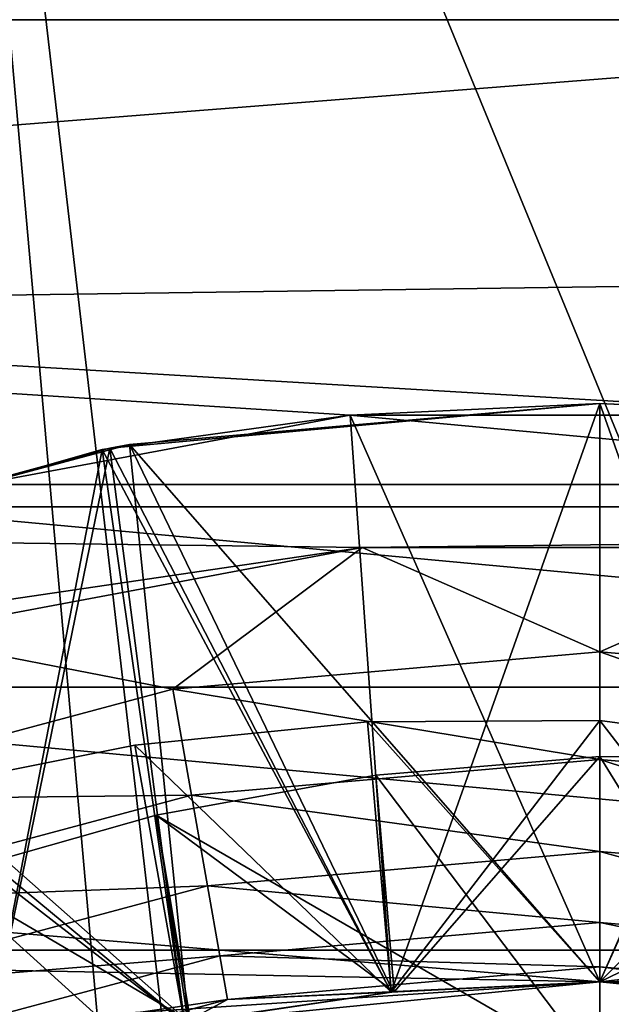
# Model space of a CAD drawing. Header units: inches. Extents: x -9.1 to 9.1, y 0 to 18.8.
# Tile 536 of 565: x 8.6046 to 8.6254, y 18.2999 to 18.3345. Entities that reach past the tile are written whole.
import ezdxf

# ---------------------------------------------------------------- set-up
doc = ezdxf.new("R2010")
doc.units = ezdxf.units.IN
doc.header["$LTSCALE"] = 65.185185
doc.header["$MEASUREMENT"] = 0
for name, color, linetype in [('212', 7, 'CONTINUOUS'), ('213', 7, 'CONTINUOUS'), ('22', 7, 'CONTINUOUS'), ('439', 7, 'CONTINUOUS'), ('440', 7, 'CONTINUOUS'), ('441', 7, 'CONTINUOUS'), ('442', 7, 'CONTINUOUS'), ('444', 7, 'CONTINUOUS'), ('445', 7, 'CONTINUOUS'), ('446', 7, 'CONTINUOUS'), ('447', 7, 'CONTINUOUS'), ('448', 7, 'CONTINUOUS'), ('449', 7, 'CONTINUOUS'), ('450', 7, 'CONTINUOUS'), ('451', 7, 'CONTINUOUS'), ('452', 7, 'CONTINUOUS'), ('454', 7, 'CONTINUOUS'), ('456', 7, 'CONTINUOUS'), ('457', 7, 'CONTINUOUS'), ('458', 7, 'CONTINUOUS'), ('459', 7, 'CONTINUOUS'), ('460', 7, 'CONTINUOUS'), ('461', 7, 'CONTINUOUS'), ('462', 7, 'CONTINUOUS'), ('463', 7, 'CONTINUOUS'), ('466', 7, 'CONTINUOUS'), ('467', 7, 'CONTINUOUS'), ('478', 7, 'CONTINUOUS'), ('780', 7, 'CONTINUOUS'), ('925', 7, 'CONTINUOUS'), ('926', 7, 'CONTINUOUS'), ('927', 7, 'CONTINUOUS'), ('928', 7, 'CONTINUOUS'), ('929', 7, 'CONTINUOUS'), ('930', 7, 'CONTINUOUS'), ('931', 7, 'CONTINUOUS'), ('932', 7, 'CONTINUOUS'), ('933', 7, 'CONTINUOUS'), ('934', 7, 'CONTINUOUS'), ('935', 7, 'CONTINUOUS'), ('936', 7, 'CONTINUOUS'), ('937', 7, 'CONTINUOUS'), ('938', 7, 'CONTINUOUS'), ('939', 7, 'CONTINUOUS'), ('940', 7, 'CONTINUOUS'), ('941', 7, 'CONTINUOUS')]:
    doc.layers.add(name, color=color, linetype=linetype)

msp = doc.modelspace()

# ---------------------------------------------------------------- linework, layer by layer
at = {"layer": '212', "color": 252, "linetype": 'Continuous', "true_color": 0x969696}
for points in [[(8.418439, 18.366828, 6.407), (8.850243, 18.334468, 6.407), (8.399757, 18.334468, 6.407), (8.418439, 18.366828, 6.407)], [(8.831561, 18.366828, 6.407), (8.850243, 18.334468, 6.407), (8.418439, 18.366828, 6.407), (8.831561, 18.366828, 6.407)], [(8.399757, 18.334468, 6.407), (8.850243, 18.334468, 6.407), (8.633765, 18.320595, 6.407), (8.399757, 18.334468, 6.407)], [(8.599002, 18.317373, 6.407), (8.399757, 18.334468, 6.407), (8.616235, 18.320595, 6.407), (8.599002, 18.317373, 6.407)], [(8.616235, 18.320595, 6.407), (8.399757, 18.334468, 6.407), (8.633765, 18.320595, 6.407), (8.616235, 18.320595, 6.407)]]:
    msp.add_3dface(points, dxfattribs=at)
at = {"layer": '213', "color": 252, "linetype": 'Continuous', "true_color": 0x969696}
for points in [[(8.599002, 18.317373, 6.407), (8.616235, 18.320595, 6.407), (8.599002, 18.317373, 6.532), (8.599002, 18.317373, 6.407)], [(8.599002, 18.317373, 6.532), (8.616235, 18.320595, 6.407), (8.616234, 18.320595, 6.532), (8.599002, 18.317373, 6.532)], [(8.616235, 18.320595, 6.407), (8.633765, 18.320595, 6.407), (8.616234, 18.320595, 6.532), (8.616235, 18.320595, 6.407)], [(8.616234, 18.320595, 6.532), (8.633765, 18.320595, 6.407), (8.633766, 18.320595, 6.532), (8.616234, 18.320595, 6.532)]]:
    msp.add_3dface(points, dxfattribs=at)
at = {"layer": '22', "color": 253, "linetype": 'Continuous', "true_color": 0xaab4c3}
for points in [[(8.854101, 18.36409, 6.625), (8.392105, 18.35759, 6.625), (8.872053, 18.328572, 6.625), (8.854101, 18.36409, 6.625)], [(8.392105, 18.35759, 6.625), (8.375159, 18.321582, 6.625), (8.872053, 18.328572, 6.625), (8.392105, 18.35759, 6.625)], [(8.872053, 18.328572, 6.625), (8.375159, 18.321582, 6.625), (8.625, 18.300703, 6.625), (8.872053, 18.328572, 6.625)], [(8.639574, 18.299267, 6.625), (8.872053, 18.328572, 6.625), (8.625, 18.300703, 6.625), (8.639574, 18.299267, 6.625)], [(8.375159, 18.321582, 6.625), (8.363743, 18.283456, 6.625), (8.625, 18.300703, 6.625), (8.375159, 18.321582, 6.625)], [(8.625, 18.300703, 6.625), (8.363743, 18.283456, 6.625), (8.610426, 18.299267, 6.625), (8.625, 18.300703, 6.625)]]:
    msp.add_3dface(points, dxfattribs=at)
at = {"layer": '439', "color": 252, "linetype": 'Continuous', "true_color": 0x969696}
for points in [[(8.625, 18.300703, 7.049469), (8.617752, 18.30035, 7.04992), (8.625, 18.300703, 7.053375), (8.625, 18.300703, 7.049469)], [(8.625, 18.300703, 7.053375), (8.617752, 18.30035, 7.04992), (8.617789, 18.300354, 7.053823), (8.625, 18.300703, 7.053375)], [(8.617752, 18.30035, 7.04992), (8.610573, 18.299296, 7.050388), (8.610641, 18.299309, 7.05429), (8.617752, 18.30035, 7.04992)], [(8.617789, 18.300354, 7.053823), (8.617752, 18.30035, 7.04992), (8.610641, 18.299309, 7.05429), (8.617789, 18.300354, 7.053823)]]:
    msp.add_3dface(points, dxfattribs=at)
at = {"layer": '440', "color": 252, "linetype": 'Continuous', "true_color": 0x969696}
for points in [[(8.625, 18.321, 6.971344), (8.616238, 18.320595, 6.971772), (8.625, 18.321, 6.97525), (8.625, 18.321, 6.971344)], [(8.625, 18.321, 6.97525), (8.616238, 18.320595, 6.971772), (8.616239, 18.320595, 6.975679), (8.625, 18.321, 6.97525)], [(8.616239, 18.320595, 6.975679), (8.607546, 18.319383, 6.972216), (8.607545, 18.319383, 6.976122), (8.616239, 18.320595, 6.975679)], [(8.616238, 18.320595, 6.971772), (8.607546, 18.319383, 6.972216), (8.616239, 18.320595, 6.975679), (8.616238, 18.320595, 6.971772)], [(8.607545, 18.319383, 6.976122), (8.590681, 18.314584, 6.973152), (8.59068, 18.314584, 6.977054), (8.607545, 18.319383, 6.976122)], [(8.607546, 18.319383, 6.972216), (8.590681, 18.314584, 6.973152), (8.607545, 18.319383, 6.976122), (8.607546, 18.319383, 6.972216)]]:
    msp.add_3dface(points, dxfattribs=at)
at = {"layer": '441', "color": 252, "linetype": 'Continuous', "true_color": 0x969696}
for points in [[(8.625, 18.300703, 7.049469), (8.625, 18.300703, 7.053375), (8.632318, 18.300343, 7.052919), (8.625, 18.300703, 7.049469)], [(8.632318, 18.300343, 7.049013), (8.625, 18.300703, 7.049469), (8.632318, 18.300343, 7.052919), (8.632318, 18.300343, 7.049013)]]:
    msp.add_3dface(points, dxfattribs=at)
at = {"layer": '442', "color": 252, "linetype": 'Continuous', "true_color": 0x969696}
for points in [[(8.633761, 18.320595, 7.033415), (8.625, 18.321, 7.033844), (8.633762, 18.320595, 7.037322), (8.633761, 18.320595, 7.033415)], [(8.633762, 18.320595, 7.037322), (8.625, 18.321, 7.033844), (8.625, 18.321, 7.03775), (8.633762, 18.320595, 7.037322)]]:
    msp.add_3dface(points, dxfattribs=at)
at = {"layer": '444', "color": 252, "linetype": 'Continuous', "true_color": 0x969696}
for points in [[(8.633761, 18.320595, 6.939665), (8.625, 18.321, 6.940094), (8.633762, 18.320595, 6.943572), (8.633761, 18.320595, 6.939665)], [(8.633762, 18.320595, 6.943572), (8.625, 18.321, 6.940094), (8.625, 18.321, 6.944), (8.633762, 18.320595, 6.943572)]]:
    msp.add_3dface(points, dxfattribs=at)
at = {"layer": '445', "color": 252, "linetype": 'Continuous', "true_color": 0x969696}
for points in [[(8.633761, 18.320595, 7.002165), (8.625, 18.321, 7.002594), (8.633762, 18.320595, 7.006072), (8.633761, 18.320595, 7.002165)], [(8.633762, 18.320595, 7.006072), (8.625, 18.321, 7.002594), (8.625, 18.321, 7.0065), (8.633762, 18.320595, 7.006072)]]:
    msp.add_3dface(points, dxfattribs=at)
at = {"layer": '446', "color": 252, "linetype": 'Continuous', "true_color": 0x969696}
for points in [[(8.625, 18.321, 6.908844), (8.616238, 18.320595, 6.909272), (8.625, 18.321, 6.91275), (8.625, 18.321, 6.908844)], [(8.625, 18.321, 6.91275), (8.616238, 18.320595, 6.909272), (8.616239, 18.320595, 6.913179), (8.625, 18.321, 6.91275)], [(8.616239, 18.320595, 6.913179), (8.607546, 18.319383, 6.909716), (8.607545, 18.319383, 6.913622), (8.616239, 18.320595, 6.913179)], [(8.616238, 18.320595, 6.909272), (8.607546, 18.319383, 6.909716), (8.616239, 18.320595, 6.913179), (8.616238, 18.320595, 6.909272)], [(8.607545, 18.319383, 6.913622), (8.590681, 18.314584, 6.910652), (8.59068, 18.314584, 6.914554), (8.607545, 18.319383, 6.913622)], [(8.607546, 18.319383, 6.909716), (8.590681, 18.314584, 6.910652), (8.607545, 18.319383, 6.913622), (8.607546, 18.319383, 6.909716)]]:
    msp.add_3dface(points, dxfattribs=at)
at = {"layer": '447', "color": 252, "linetype": 'Continuous', "true_color": 0x969696}
for points in [[(8.617143, 18.307961, 7.058226), (8.625, 18.297563, 7.069), (8.625, 18.308618, 7.057945), (8.617143, 18.307961, 7.058226)], [(8.609435, 18.306555, 7.058517), (8.625, 18.297563, 7.069), (8.617143, 18.307961, 7.058226), (8.609435, 18.306555, 7.058517)], [(8.601929, 18.30442, 7.058819), (8.611039, 18.296188, 7.069), (8.609435, 18.306555, 7.058517), (8.601929, 18.30442, 7.058819)], [(8.611039, 18.296188, 7.069), (8.625, 18.297563, 7.069), (8.609435, 18.306555, 7.058517), (8.611039, 18.296188, 7.069)], [(8.594674, 18.301575, 7.05913), (8.611039, 18.296188, 7.069), (8.601929, 18.30442, 7.058819), (8.594674, 18.301575, 7.05913)], [(8.597614, 18.292115, 7.069), (8.611039, 18.296188, 7.069), (8.594674, 18.301575, 7.05913), (8.597614, 18.292115, 7.069)]]:
    msp.add_3dface(points, dxfattribs=at)
at = {"layer": '448', "color": 252, "linetype": 'Continuous', "true_color": 0x969696}
for points in [[(8.625, 18.321, 6.971344), (8.625, 18.321, 6.97525), (8.633762, 18.320595, 6.974822), (8.625, 18.321, 6.971344)], [(8.633761, 18.320595, 6.970915), (8.625, 18.321, 6.971344), (8.633762, 18.320595, 6.974822), (8.633761, 18.320595, 6.970915)]]:
    msp.add_3dface(points, dxfattribs=at)
at = {"layer": '449', "color": 252, "linetype": 'Continuous', "true_color": 0x969696}
for points in [[(8.608685, 18.309006, 6.825926), (8.616854, 18.309833, 6.825669), (8.617678, 18.300343, 6.819), (8.608685, 18.309006, 6.825926)], [(8.616854, 18.309833, 6.825669), (8.625, 18.309875, 6.825423), (8.617678, 18.300343, 6.819), (8.616854, 18.309833, 6.825669)], [(8.625, 18.309875, 6.825423), (8.625, 18.300703, 6.819), (8.617678, 18.300343, 6.819), (8.625, 18.309875, 6.825423)], [(8.600603, 18.307397, 6.826193), (8.608685, 18.309006, 6.825926), (8.610427, 18.299267, 6.819), (8.600603, 18.307397, 6.826193)], [(8.610427, 18.299267, 6.819), (8.608685, 18.309006, 6.825926), (8.617678, 18.300343, 6.819), (8.610427, 18.299267, 6.819)], [(8.603315, 18.297486, 6.819), (8.600603, 18.307397, 6.826193), (8.610427, 18.299267, 6.819), (8.603315, 18.297486, 6.819)]]:
    msp.add_3dface(points, dxfattribs=at)
at = {"layer": '450', "color": 252, "linetype": 'Continuous', "true_color": 0x969696}
for points in [[(8.625, 18.321, 6.846344), (8.616238, 18.320595, 6.846772), (8.625, 18.321, 6.85025), (8.625, 18.321, 6.846344)], [(8.625, 18.321, 6.85025), (8.616238, 18.320595, 6.846772), (8.616239, 18.320595, 6.850679), (8.625, 18.321, 6.85025)], [(8.616239, 18.320595, 6.850679), (8.607546, 18.319383, 6.847216), (8.607545, 18.319383, 6.851122), (8.616239, 18.320595, 6.850679)], [(8.616238, 18.320595, 6.846772), (8.607546, 18.319383, 6.847216), (8.616239, 18.320595, 6.850679), (8.616238, 18.320595, 6.846772)], [(8.607545, 18.319383, 6.851122), (8.590681, 18.314584, 6.848152), (8.59068, 18.314584, 6.852054), (8.607545, 18.319383, 6.851122)], [(8.607546, 18.319383, 6.847216), (8.590681, 18.314584, 6.848152), (8.607545, 18.319383, 6.851122), (8.607546, 18.319383, 6.847216)]]:
    msp.add_3dface(points, dxfattribs=at)
at = {"layer": '451', "color": 252, "linetype": 'Continuous', "true_color": 0x969696}
for points in [[(8.625, 18.321, 6.908844), (8.625, 18.321, 6.91275), (8.633762, 18.320595, 6.912322), (8.625, 18.321, 6.908844)], [(8.633761, 18.320595, 6.908415), (8.625, 18.321, 6.908844), (8.633762, 18.320595, 6.912322), (8.633761, 18.320595, 6.908415)]]:
    msp.add_3dface(points, dxfattribs=at)
at = {"layer": '452', "color": 252, "linetype": 'Continuous', "true_color": 0x969696}
for points in [[(8.625, 18.308618, 7.057945), (8.625, 18.297563, 7.069), (8.632014, 18.297218, 7.069), (8.625, 18.308618, 7.057945)], [(8.63279, 18.308528, 7.057668), (8.625, 18.308618, 7.057945), (8.632014, 18.297218, 7.069), (8.63279, 18.308528, 7.057668)]]:
    msp.add_3dface(points, dxfattribs=at)
at = {"layer": '454', "color": 252, "linetype": 'Continuous', "true_color": 0x969696}
for points in [[(8.625, 18.321, 7.0065), (8.625, 18.321, 7.002594), (8.616238, 18.320595, 7.003022), (8.625, 18.321, 7.0065)], [(8.625, 18.321, 7.0065), (8.616238, 18.320595, 7.003022), (8.616239, 18.320595, 7.006929), (8.625, 18.321, 7.0065)], [(8.616239, 18.320595, 7.006929), (8.607546, 18.319383, 7.003466), (8.607545, 18.319383, 7.007372), (8.616239, 18.320595, 7.006929)], [(8.616238, 18.320595, 7.003022), (8.607546, 18.319383, 7.003466), (8.616239, 18.320595, 7.006929), (8.616238, 18.320595, 7.003022)], [(8.607545, 18.319383, 7.007372), (8.590681, 18.314584, 7.004402), (8.59068, 18.314584, 7.008304), (8.607545, 18.319383, 7.007372)], [(8.607546, 18.319383, 7.003466), (8.590681, 18.314584, 7.004402), (8.607545, 18.319383, 7.007372), (8.607546, 18.319383, 7.003466)]]:
    msp.add_3dface(points, dxfattribs=at)
at = {"layer": '456', "color": 252, "linetype": 'Continuous', "true_color": 0x969696}
for points in [[(8.625, 18.321, 6.846344), (8.625, 18.321, 6.85025), (8.633762, 18.320595, 6.849822), (8.625, 18.321, 6.846344)], [(8.633937, 18.320579, 6.845906), (8.625, 18.321, 6.846344), (8.633762, 18.320595, 6.849822), (8.633937, 18.320579, 6.845906)]]:
    msp.add_3dface(points, dxfattribs=at)
at = {"layer": '457', "color": 252, "linetype": 'Continuous', "true_color": 0x969696}
for points in [[(8.625, 18.300703, 6.819), (8.625, 18.309875, 6.825423), (8.639836, 18.30788, 6.824959), (8.625, 18.300703, 6.819)], [(8.625, 18.300703, 6.819), (8.639836, 18.30788, 6.824959), (8.639629, 18.299256, 6.819), (8.625, 18.300703, 6.819)]]:
    msp.add_3dface(points, dxfattribs=at)
at = {"layer": '458', "color": 252, "linetype": 'Continuous', "true_color": 0x969696}
for points in [[(8.625, 18.321, 6.944), (8.625, 18.321, 6.940094), (8.616238, 18.320595, 6.940522), (8.625, 18.321, 6.944)], [(8.625, 18.321, 6.944), (8.616238, 18.320595, 6.940522), (8.616239, 18.320595, 6.944429), (8.625, 18.321, 6.944)], [(8.616239, 18.320595, 6.944429), (8.607546, 18.319383, 6.940966), (8.607545, 18.319383, 6.944872), (8.616239, 18.320595, 6.944429)], [(8.616238, 18.320595, 6.940522), (8.607546, 18.319383, 6.940966), (8.616239, 18.320595, 6.944429), (8.616238, 18.320595, 6.940522)], [(8.607545, 18.319383, 6.944872), (8.590681, 18.314584, 6.941902), (8.59068, 18.314584, 6.945804), (8.607545, 18.319383, 6.944872)], [(8.607546, 18.319383, 6.940966), (8.590681, 18.314584, 6.941902), (8.607545, 18.319383, 6.944872), (8.607546, 18.319383, 6.940966)]]:
    msp.add_3dface(points, dxfattribs=at)
at = {"layer": '459', "color": 252, "linetype": 'Continuous', "true_color": 0x969696}
for points in [[(8.633761, 18.320595, 6.877165), (8.625, 18.321, 6.877594), (8.633762, 18.320595, 6.881072), (8.633761, 18.320595, 6.877165)], [(8.633762, 18.320595, 6.881072), (8.625, 18.321, 6.877594), (8.625, 18.321, 6.8815), (8.633762, 18.320595, 6.881072)]]:
    msp.add_3dface(points, dxfattribs=at)
at = {"layer": '460', "color": 252, "linetype": 'Continuous', "true_color": 0x969696}
for points in [[(8.625, 18.300703, 7.049469), (8.625, 18.321, 7.03775), (8.608506, 18.319557, 7.038572), (8.625, 18.300703, 7.049469)], [(8.625, 18.321, 6.97525), (8.616239, 18.320595, 6.975679), (8.625, 18.300703, 6.986969), (8.625, 18.321, 6.97525)], [(8.625, 18.321, 6.944), (8.616239, 18.320595, 6.944429), (8.625, 18.300703, 6.955719), (8.625, 18.321, 6.944)], [(8.625, 18.321, 7.0065), (8.616239, 18.320595, 7.006929), (8.625, 18.300703, 7.018219), (8.625, 18.321, 7.0065)], [(8.625, 18.321, 6.91275), (8.616239, 18.320595, 6.913179), (8.625, 18.300703, 6.924469), (8.625, 18.321, 6.91275)], [(8.625, 18.321, 6.85025), (8.616239, 18.320595, 6.850679), (8.625, 18.300703, 6.861969), (8.625, 18.321, 6.85025)], [(8.625, 18.300703, 6.893219), (8.625, 18.321, 6.8815), (8.616239, 18.320595, 6.881929), (8.625, 18.300703, 6.893219)], [(8.625, 18.300703, 7.049469), (8.632318, 18.300343, 7.049013), (8.625, 18.321, 7.03775), (8.625, 18.300703, 7.049469)], [(8.633762, 18.320595, 6.974822), (8.625, 18.321, 6.97525), (8.632318, 18.300343, 6.986513), (8.633762, 18.320595, 6.974822)], [(8.632318, 18.300343, 6.986513), (8.625, 18.321, 6.97525), (8.625, 18.300703, 6.986969), (8.632318, 18.300343, 6.986513)], [(8.632318, 18.300343, 7.049013), (8.633762, 18.320595, 7.037322), (8.625, 18.321, 7.03775), (8.632318, 18.300343, 7.049013)], [(8.633762, 18.320595, 6.943572), (8.625, 18.321, 6.944), (8.632318, 18.300343, 6.955263), (8.633762, 18.320595, 6.943572)], [(8.632318, 18.300343, 6.955263), (8.625, 18.321, 6.944), (8.625, 18.300703, 6.955719), (8.632318, 18.300343, 6.955263)], [(8.633762, 18.320595, 7.006072), (8.625, 18.321, 7.0065), (8.632318, 18.300343, 7.017763), (8.633762, 18.320595, 7.006072)], [(8.632318, 18.300343, 7.017763), (8.625, 18.321, 7.0065), (8.625, 18.300703, 7.018219), (8.632318, 18.300343, 7.017763)], [(8.633762, 18.320595, 6.912322), (8.625, 18.321, 6.91275), (8.632318, 18.300343, 6.924013), (8.633762, 18.320595, 6.912322)], [(8.632318, 18.300343, 6.924013), (8.625, 18.321, 6.91275), (8.625, 18.300703, 6.924469), (8.632318, 18.300343, 6.924013)], [(8.633762, 18.320595, 6.849822), (8.625, 18.321, 6.85025), (8.632318, 18.300343, 6.861513), (8.633762, 18.320595, 6.849822)], [(8.632318, 18.300343, 6.861513), (8.625, 18.321, 6.85025), (8.625, 18.300703, 6.861969), (8.632318, 18.300343, 6.861513)], [(8.633762, 18.320595, 6.881072), (8.625, 18.321, 6.8815), (8.632318, 18.300343, 6.892763), (8.633762, 18.320595, 6.881072)], [(8.632318, 18.300343, 6.892763), (8.625, 18.321, 6.8815), (8.625, 18.300703, 6.893219), (8.632318, 18.300343, 6.892763)], [(8.616239, 18.320595, 6.975679), (8.607545, 18.319383, 6.976122), (8.617682, 18.300343, 6.987425), (8.616239, 18.320595, 6.975679)], [(8.616239, 18.320595, 6.913179), (8.607545, 18.319383, 6.913622), (8.617682, 18.300343, 6.924925), (8.616239, 18.320595, 6.913179)], [(8.616239, 18.320595, 6.850679), (8.607545, 18.319383, 6.851122), (8.617682, 18.300343, 6.862425), (8.616239, 18.320595, 6.850679)], [(8.616239, 18.320595, 7.006929), (8.607545, 18.319383, 7.007372), (8.617682, 18.300343, 7.018675), (8.616239, 18.320595, 7.006929)], [(8.616239, 18.320595, 6.944429), (8.607545, 18.319383, 6.944872), (8.617682, 18.300343, 6.956175), (8.616239, 18.320595, 6.944429)], [(8.607545, 18.319383, 6.882372), (8.617682, 18.300343, 6.893675), (8.616239, 18.320595, 6.881929), (8.607545, 18.319383, 6.882372)], [(8.625, 18.300703, 6.986969), (8.616239, 18.320595, 6.975679), (8.617682, 18.300343, 6.987425), (8.625, 18.300703, 6.986969)], [(8.625, 18.300703, 6.924469), (8.616239, 18.320595, 6.913179), (8.617682, 18.300343, 6.924925), (8.625, 18.300703, 6.924469)], [(8.625, 18.300703, 6.861969), (8.616239, 18.320595, 6.850679), (8.617682, 18.300343, 6.862425), (8.625, 18.300703, 6.861969)], [(8.625, 18.300703, 7.018219), (8.616239, 18.320595, 7.006929), (8.617682, 18.300343, 7.018675), (8.625, 18.300703, 7.018219)], [(8.625, 18.300703, 6.955719), (8.616239, 18.320595, 6.944429), (8.617682, 18.300343, 6.956175), (8.625, 18.300703, 6.955719)], [(8.617682, 18.300343, 6.893675), (8.625, 18.300703, 6.893219), (8.616239, 18.320595, 6.881929), (8.617682, 18.300343, 6.893675)], [(8.592511, 18.315272, 7.039448), (8.610573, 18.299296, 7.050388), (8.608506, 18.319557, 7.038572), (8.592511, 18.315272, 7.039448)], [(8.610573, 18.299296, 7.050388), (8.617752, 18.30035, 7.04992), (8.608506, 18.319557, 7.038572), (8.610573, 18.299296, 7.050388)], [(8.617752, 18.30035, 7.04992), (8.625, 18.300703, 7.049469), (8.608506, 18.319557, 7.038572), (8.617752, 18.30035, 7.04992)], [(8.607545, 18.319383, 6.976122), (8.59068, 18.314584, 6.977054), (8.610429, 18.299268, 6.987898), (8.607545, 18.319383, 6.976122)], [(8.607545, 18.319383, 6.913622), (8.59068, 18.314584, 6.914554), (8.610429, 18.299268, 6.925398), (8.607545, 18.319383, 6.913622)], [(8.607545, 18.319383, 6.851122), (8.59068, 18.314584, 6.852054), (8.610429, 18.299268, 6.862898), (8.607545, 18.319383, 6.851122)], [(8.607545, 18.319383, 7.007372), (8.59068, 18.314584, 7.008304), (8.610429, 18.299268, 7.019148), (8.607545, 18.319383, 7.007372)], [(8.607545, 18.319383, 6.944872), (8.59068, 18.314584, 6.945804), (8.610429, 18.299268, 6.956648), (8.607545, 18.319383, 6.944872)], [(8.59068, 18.314584, 6.883304), (8.610429, 18.299268, 6.894148), (8.607545, 18.319383, 6.882372), (8.59068, 18.314584, 6.883304)], [(8.617682, 18.300343, 6.987425), (8.607545, 18.319383, 6.976122), (8.610429, 18.299268, 6.987898), (8.617682, 18.300343, 6.987425)], [(8.617682, 18.300343, 6.924925), (8.607545, 18.319383, 6.913622), (8.610429, 18.299268, 6.925398), (8.617682, 18.300343, 6.924925)], [(8.617682, 18.300343, 6.862425), (8.607545, 18.319383, 6.851122), (8.610429, 18.299268, 6.862898), (8.617682, 18.300343, 6.862425)], [(8.617682, 18.300343, 7.018675), (8.607545, 18.319383, 7.007372), (8.610429, 18.299268, 7.019148), (8.617682, 18.300343, 7.018675)], [(8.617682, 18.300343, 6.956175), (8.607545, 18.319383, 6.944872), (8.610429, 18.299268, 6.956648), (8.617682, 18.300343, 6.956175)], [(8.610429, 18.299268, 6.894148), (8.617682, 18.300343, 6.893675), (8.607545, 18.319383, 6.882372), (8.610429, 18.299268, 6.894148)], [(8.603528, 18.29755, 7.050875), (8.610573, 18.299296, 7.050388), (8.592511, 18.315272, 7.039448), (8.603528, 18.29755, 7.050875)], [(8.610429, 18.299268, 6.987898), (8.59068, 18.314584, 6.977054), (8.603316, 18.297486, 6.98839), (8.610429, 18.299268, 6.987898)], [(8.610429, 18.299268, 6.925398), (8.59068, 18.314584, 6.914554), (8.603316, 18.297486, 6.92589), (8.610429, 18.299268, 6.925398)], [(8.610429, 18.299268, 6.862898), (8.59068, 18.314584, 6.852054), (8.603316, 18.297486, 6.86339), (8.610429, 18.299268, 6.862898)], [(8.610429, 18.299268, 7.019148), (8.59068, 18.314584, 7.008304), (8.603316, 18.297486, 7.01964), (8.610429, 18.299268, 7.019148)], [(8.610429, 18.299268, 6.956648), (8.59068, 18.314584, 6.945804), (8.603316, 18.297486, 6.95714), (8.610429, 18.299268, 6.956648)], [(8.603316, 18.297486, 6.89464), (8.610429, 18.299268, 6.894148), (8.59068, 18.314584, 6.883304), (8.603316, 18.297486, 6.89464)], [(8.616854, 18.309833, 6.825669), (8.608685, 18.309006, 6.825926), (8.617682, 18.300343, 6.831175), (8.616854, 18.309833, 6.825669)], [(8.625, 18.309875, 6.825423), (8.616854, 18.309833, 6.825669), (8.625, 18.300703, 6.830719), (8.625, 18.309875, 6.825423)], [(8.625, 18.300703, 6.830719), (8.616854, 18.309833, 6.825669), (8.617682, 18.300343, 6.831175), (8.625, 18.300703, 6.830719)], [(8.639836, 18.30788, 6.824959), (8.625, 18.309875, 6.825423), (8.632346, 18.30034, 6.830262), (8.639836, 18.30788, 6.824959)], [(8.632346, 18.30034, 6.830262), (8.625, 18.309875, 6.825423), (8.625, 18.300703, 6.830719), (8.632346, 18.30034, 6.830262)], [(8.608685, 18.309006, 6.825926), (8.600603, 18.307397, 6.826193), (8.610429, 18.299268, 6.831648), (8.608685, 18.309006, 6.825926)], [(8.617682, 18.300343, 6.831175), (8.608685, 18.309006, 6.825926), (8.610429, 18.299268, 6.831648), (8.617682, 18.300343, 6.831175)], [(8.610429, 18.299268, 6.831648), (8.600603, 18.307397, 6.826193), (8.603316, 18.297486, 6.83214), (8.610429, 18.299268, 6.831648)]]:
    msp.add_3dface(points, dxfattribs=at)
at = {"layer": '461', "color": 252, "linetype": 'Continuous', "true_color": 0x969696}
for points in [[(8.616661, 18.315942, 6.319), (8.600265, 18.312875, 6.319), (8.610017, 18.310973, 6.319532), (8.616661, 18.315942, 6.319)], [(8.625, 18.312283, 6.319532), (8.616661, 18.315942, 6.319), (8.610017, 18.310973, 6.319532), (8.625, 18.312283, 6.319532)], [(8.633339, 18.315942, 6.319), (8.616661, 18.315942, 6.319), (8.625, 18.312283, 6.319532), (8.633339, 18.315942, 6.319)], [(8.639983, 18.310973, 6.319532), (8.633339, 18.315942, 6.319), (8.625, 18.312283, 6.319532), (8.639983, 18.310973, 6.319532)], [(8.610017, 18.310973, 6.319532), (8.600265, 18.312875, 6.319), (8.595489, 18.30708, 6.319532), (8.610017, 18.310973, 6.319532)], [(8.625, 18.312283, 6.319532), (8.610017, 18.310973, 6.319532), (8.625, 18.308511, 6.321095), (8.625, 18.312283, 6.319532)], [(8.639983, 18.310973, 6.319532), (8.625, 18.312283, 6.319532), (8.639328, 18.307258, 6.321095), (8.639983, 18.310973, 6.319532)], [(8.625, 18.312283, 6.319532), (8.625, 18.308511, 6.321095), (8.639328, 18.307258, 6.321095), (8.625, 18.312283, 6.319532)], [(8.610017, 18.310973, 6.319532), (8.595489, 18.30708, 6.319532), (8.610672, 18.307258, 6.321095), (8.610017, 18.310973, 6.319532)], [(8.610017, 18.310973, 6.319532), (8.610672, 18.307258, 6.321095), (8.625, 18.308511, 6.321095), (8.610017, 18.310973, 6.319532)], [(8.610672, 18.307258, 6.321095), (8.625, 18.305273, 6.323582), (8.625, 18.308511, 6.321095), (8.610672, 18.307258, 6.321095)], [(8.625, 18.305273, 6.323582), (8.638766, 18.304069, 6.323582), (8.625, 18.308511, 6.321095), (8.625, 18.305273, 6.323582)], [(8.625, 18.308511, 6.321095), (8.638766, 18.304069, 6.323582), (8.639328, 18.307258, 6.321095), (8.625, 18.308511, 6.321095)], [(8.595489, 18.30708, 6.319532), (8.596779, 18.303535, 6.321095), (8.610672, 18.307258, 6.321095), (8.595489, 18.30708, 6.319532)], [(8.596779, 18.303535, 6.321095), (8.611234, 18.304069, 6.323582), (8.610672, 18.307258, 6.321095), (8.596779, 18.303535, 6.321095)], [(8.611234, 18.304069, 6.323582), (8.625, 18.305273, 6.323582), (8.610672, 18.307258, 6.321095), (8.611234, 18.304069, 6.323582)], [(8.611234, 18.304069, 6.323582), (8.625, 18.30279, 6.326823), (8.625, 18.305273, 6.323582), (8.611234, 18.304069, 6.323582)], [(8.625, 18.30279, 6.326823), (8.638334, 18.301623, 6.326823), (8.625, 18.305273, 6.323582), (8.625, 18.30279, 6.326823)], [(8.625, 18.305273, 6.323582), (8.638334, 18.301623, 6.326823), (8.638766, 18.304069, 6.323582), (8.625, 18.305273, 6.323582)], [(8.597887, 18.300492, 6.323582), (8.611234, 18.304069, 6.323582), (8.596779, 18.303535, 6.321095), (8.597887, 18.300492, 6.323582)], [(8.597887, 18.300492, 6.323582), (8.611666, 18.301623, 6.326823), (8.611234, 18.304069, 6.323582), (8.597887, 18.300492, 6.323582)], [(8.611666, 18.301623, 6.326823), (8.625, 18.30279, 6.326823), (8.611234, 18.304069, 6.323582), (8.611666, 18.301623, 6.326823)], [(8.611666, 18.301623, 6.326823), (8.625, 18.301231, 6.330597), (8.625, 18.30279, 6.326823), (8.611666, 18.301623, 6.326823)], [(8.625, 18.301231, 6.330597), (8.638064, 18.300088, 6.330597), (8.625, 18.30279, 6.326823), (8.625, 18.301231, 6.330597)], [(8.625, 18.30279, 6.326823), (8.638064, 18.300088, 6.330597), (8.638334, 18.301623, 6.326823), (8.625, 18.30279, 6.326823)], [(8.598736, 18.298159, 6.326823), (8.611666, 18.301623, 6.326823), (8.597887, 18.300492, 6.323582), (8.598736, 18.298159, 6.326823)], [(8.598736, 18.298159, 6.326823), (8.611936, 18.300088, 6.330597), (8.611666, 18.301623, 6.326823), (8.598736, 18.298159, 6.326823)], [(8.611936, 18.300088, 6.330597), (8.625, 18.301231, 6.330597), (8.611666, 18.301623, 6.326823), (8.611936, 18.300088, 6.330597)], [(8.611936, 18.300088, 6.330597), (8.625, 18.300703, 6.334625), (8.625, 18.301231, 6.330597), (8.611936, 18.300088, 6.330597)], [(8.625, 18.300703, 6.334625), (8.632322, 18.300343, 6.334625), (8.625, 18.301231, 6.330597), (8.625, 18.300703, 6.334625)], [(8.625, 18.301231, 6.330597), (8.632322, 18.300343, 6.334625), (8.638064, 18.300088, 6.330597), (8.625, 18.301231, 6.330597)], [(8.617678, 18.300343, 6.334625), (8.625, 18.300703, 6.334625), (8.611936, 18.300088, 6.330597), (8.617678, 18.300343, 6.334625)], [(8.59927, 18.296694, 6.330597), (8.611936, 18.300088, 6.330597), (8.598736, 18.298159, 6.326823), (8.59927, 18.296694, 6.330597)], [(8.59927, 18.296694, 6.330597), (8.610426, 18.299267, 6.334625), (8.611936, 18.300088, 6.330597), (8.59927, 18.296694, 6.330597)], [(8.610426, 18.299267, 6.334625), (8.617678, 18.300343, 6.334625), (8.611936, 18.300088, 6.330597), (8.610426, 18.299267, 6.334625)]]:
    msp.add_3dface(points, dxfattribs=at)
at = {"layer": '462', "color": 252, "linetype": 'Continuous', "true_color": 0x969696}
for points in [[(8.607812, 18.319432, 7.034702), (8.625, 18.321, 7.033844), (8.617682, 18.300343, 7.02258), (8.607812, 18.319432, 7.034702)], [(8.616238, 18.320595, 6.971772), (8.625, 18.321, 6.971344), (8.617682, 18.300343, 6.96008), (8.616238, 18.320595, 6.971772)], [(8.616238, 18.320595, 6.940522), (8.625, 18.321, 6.940094), (8.617682, 18.300343, 6.92883), (8.616238, 18.320595, 6.940522)], [(8.616238, 18.320595, 7.003022), (8.625, 18.321, 7.002594), (8.617682, 18.300343, 6.99133), (8.616238, 18.320595, 7.003022)], [(8.616238, 18.320595, 6.909272), (8.625, 18.321, 6.908844), (8.617682, 18.300343, 6.89758), (8.616238, 18.320595, 6.909272)], [(8.616238, 18.320595, 6.846772), (8.625, 18.321, 6.846344), (8.617682, 18.300343, 6.83508), (8.616238, 18.320595, 6.846772)], [(8.616238, 18.320595, 6.878022), (8.625, 18.321, 6.877594), (8.617682, 18.300343, 6.86633), (8.616238, 18.320595, 6.878022)], [(8.617682, 18.300343, 6.96008), (8.625, 18.321, 6.971344), (8.625, 18.300703, 6.959625), (8.617682, 18.300343, 6.96008)], [(8.617682, 18.300343, 7.02258), (8.625, 18.321, 7.033844), (8.625, 18.300703, 7.022125), (8.617682, 18.300343, 7.02258)], [(8.617682, 18.300343, 6.92883), (8.625, 18.321, 6.940094), (8.625, 18.300703, 6.928375), (8.617682, 18.300343, 6.92883)], [(8.617682, 18.300343, 6.99133), (8.625, 18.321, 7.002594), (8.625, 18.300703, 6.990875), (8.617682, 18.300343, 6.99133)], [(8.617682, 18.300343, 6.89758), (8.625, 18.321, 6.908844), (8.625, 18.300703, 6.897125), (8.617682, 18.300343, 6.89758)], [(8.617682, 18.300343, 6.83508), (8.625, 18.321, 6.846344), (8.625, 18.300703, 6.834625), (8.617682, 18.300343, 6.83508)], [(8.617682, 18.300343, 6.86633), (8.625, 18.321, 6.877594), (8.625, 18.300703, 6.865875), (8.617682, 18.300343, 6.86633)], [(8.625, 18.321, 6.971344), (8.633761, 18.320595, 6.970915), (8.625, 18.300703, 6.959625), (8.625, 18.321, 6.971344)], [(8.625, 18.321, 7.033844), (8.633761, 18.320595, 7.033415), (8.625, 18.300703, 7.022125), (8.625, 18.321, 7.033844)], [(8.625, 18.321, 6.940094), (8.633761, 18.320595, 6.939665), (8.625, 18.300703, 6.928375), (8.625, 18.321, 6.940094)], [(8.625, 18.321, 7.002594), (8.633761, 18.320595, 7.002165), (8.625, 18.300703, 6.990875), (8.625, 18.321, 7.002594)], [(8.625, 18.321, 6.908844), (8.633761, 18.320595, 6.908415), (8.625, 18.300703, 6.897125), (8.625, 18.321, 6.908844)], [(8.625, 18.321, 6.846344), (8.633937, 18.320579, 6.845906), (8.625, 18.300703, 6.834625), (8.625, 18.321, 6.846344)], [(8.625, 18.321, 6.877594), (8.633761, 18.320595, 6.877165), (8.625, 18.300703, 6.865875), (8.625, 18.321, 6.877594)], [(8.607546, 18.319383, 6.972216), (8.616238, 18.320595, 6.971772), (8.617682, 18.300343, 6.96008), (8.607546, 18.319383, 6.972216)], [(8.607546, 18.319383, 6.909716), (8.616238, 18.320595, 6.909272), (8.617682, 18.300343, 6.89758), (8.607546, 18.319383, 6.909716)], [(8.607546, 18.319383, 6.847216), (8.616238, 18.320595, 6.846772), (8.617682, 18.300343, 6.83508), (8.607546, 18.319383, 6.847216)], [(8.607546, 18.319383, 7.003466), (8.616238, 18.320595, 7.003022), (8.617682, 18.300343, 6.99133), (8.607546, 18.319383, 7.003466)], [(8.607546, 18.319383, 6.940966), (8.616238, 18.320595, 6.940522), (8.617682, 18.300343, 6.92883), (8.607546, 18.319383, 6.940966)], [(8.607546, 18.319383, 6.878466), (8.616238, 18.320595, 6.878022), (8.617682, 18.300343, 6.86633), (8.607546, 18.319383, 6.878466)], [(8.625, 18.300703, 7.022125), (8.633761, 18.320595, 7.033415), (8.632318, 18.300343, 7.021669), (8.625, 18.300703, 7.022125)], [(8.625, 18.300703, 6.928375), (8.633761, 18.320595, 6.939665), (8.632318, 18.300343, 6.927919), (8.625, 18.300703, 6.928375)], [(8.625, 18.300703, 6.990875), (8.633761, 18.320595, 7.002165), (8.632318, 18.300343, 6.990419), (8.625, 18.300703, 6.990875)], [(8.625, 18.300703, 6.959625), (8.633761, 18.320595, 6.970915), (8.632318, 18.300343, 6.959169), (8.625, 18.300703, 6.959625)], [(8.625, 18.300703, 6.897125), (8.633761, 18.320595, 6.908415), (8.632318, 18.300343, 6.896669), (8.625, 18.300703, 6.897125)], [(8.625, 18.300703, 6.865875), (8.633761, 18.320595, 6.877165), (8.632318, 18.300343, 6.865419), (8.625, 18.300703, 6.865875)], [(8.625, 18.300703, 6.834625), (8.633937, 18.320579, 6.845906), (8.632318, 18.300343, 6.834169), (8.625, 18.300703, 6.834625)], [(8.591186, 18.314778, 7.035622), (8.607812, 18.319432, 7.034702), (8.603314, 18.297486, 7.023547), (8.591186, 18.314778, 7.035622)], [(8.603314, 18.297486, 7.023547), (8.607812, 18.319432, 7.034702), (8.610427, 18.299267, 7.023055), (8.603314, 18.297486, 7.023547)], [(8.610427, 18.299267, 7.023055), (8.607812, 18.319432, 7.034702), (8.617682, 18.300343, 7.02258), (8.610427, 18.299267, 7.023055)], [(8.590681, 18.314584, 6.973152), (8.607546, 18.319383, 6.972216), (8.603314, 18.297486, 6.961047), (8.590681, 18.314584, 6.973152)], [(8.590681, 18.314584, 6.910652), (8.607546, 18.319383, 6.909716), (8.603314, 18.297486, 6.898547), (8.590681, 18.314584, 6.910652)], [(8.590681, 18.314584, 6.848152), (8.607546, 18.319383, 6.847216), (8.603314, 18.297486, 6.836047), (8.590681, 18.314584, 6.848152)], [(8.590681, 18.314584, 7.004402), (8.607546, 18.319383, 7.003466), (8.603314, 18.297486, 6.992297), (8.590681, 18.314584, 7.004402)], [(8.590681, 18.314584, 6.941902), (8.607546, 18.319383, 6.940966), (8.603314, 18.297486, 6.929797), (8.590681, 18.314584, 6.941902)], [(8.590681, 18.314584, 6.879402), (8.607546, 18.319383, 6.878466), (8.603314, 18.297486, 6.867297), (8.590681, 18.314584, 6.879402)], [(8.603314, 18.297486, 6.961047), (8.607546, 18.319383, 6.972216), (8.610427, 18.299267, 6.960555), (8.603314, 18.297486, 6.961047)], [(8.603314, 18.297486, 6.898547), (8.607546, 18.319383, 6.909716), (8.610427, 18.299267, 6.898055), (8.603314, 18.297486, 6.898547)], [(8.603314, 18.297486, 6.836047), (8.607546, 18.319383, 6.847216), (8.610427, 18.299267, 6.835555), (8.603314, 18.297486, 6.836047)], [(8.603314, 18.297486, 6.992297), (8.607546, 18.319383, 7.003466), (8.610427, 18.299267, 6.991805), (8.603314, 18.297486, 6.992297)], [(8.603314, 18.297486, 6.929797), (8.607546, 18.319383, 6.940966), (8.610427, 18.299267, 6.929305), (8.603314, 18.297486, 6.929797)], [(8.603314, 18.297486, 6.867297), (8.607546, 18.319383, 6.878466), (8.610427, 18.299267, 6.866805), (8.603314, 18.297486, 6.867297)], [(8.610427, 18.299267, 6.960555), (8.607546, 18.319383, 6.972216), (8.617682, 18.300343, 6.96008), (8.610427, 18.299267, 6.960555)], [(8.610427, 18.299267, 6.898055), (8.607546, 18.319383, 6.909716), (8.617682, 18.300343, 6.89758), (8.610427, 18.299267, 6.898055)], [(8.610427, 18.299267, 6.835555), (8.607546, 18.319383, 6.847216), (8.617682, 18.300343, 6.83508), (8.610427, 18.299267, 6.835555)], [(8.610427, 18.299267, 6.991805), (8.607546, 18.319383, 7.003466), (8.617682, 18.300343, 6.99133), (8.610427, 18.299267, 6.991805)], [(8.610427, 18.299267, 6.929305), (8.607546, 18.319383, 6.940966), (8.617682, 18.300343, 6.92883), (8.610427, 18.299267, 6.929305)], [(8.610427, 18.299267, 6.866805), (8.607546, 18.319383, 6.878466), (8.617682, 18.300343, 6.86633), (8.610427, 18.299267, 6.866805)], [(8.617789, 18.300354, 7.053823), (8.617143, 18.307961, 7.058226), (8.625, 18.308618, 7.057945), (8.617789, 18.300354, 7.053823)], [(8.625, 18.300703, 7.053375), (8.617789, 18.300354, 7.053823), (8.625, 18.308618, 7.057945), (8.625, 18.300703, 7.053375)], [(8.625, 18.300703, 7.053375), (8.625, 18.308618, 7.057945), (8.63279, 18.308528, 7.057668), (8.625, 18.300703, 7.053375)], [(8.632318, 18.300343, 7.052919), (8.625, 18.300703, 7.053375), (8.63279, 18.308528, 7.057668), (8.632318, 18.300343, 7.052919)], [(8.617789, 18.300354, 7.053823), (8.609435, 18.306555, 7.058517), (8.617143, 18.307961, 7.058226), (8.617789, 18.300354, 7.053823)], [(8.610641, 18.299309, 7.05429), (8.601929, 18.30442, 7.058819), (8.609435, 18.306555, 7.058517), (8.610641, 18.299309, 7.05429)], [(8.617789, 18.300354, 7.053823), (8.610641, 18.299309, 7.05429), (8.609435, 18.306555, 7.058517), (8.617789, 18.300354, 7.053823)], [(8.610641, 18.299309, 7.05429), (8.603626, 18.297579, 7.054775), (8.601929, 18.30442, 7.058819), (8.610641, 18.299309, 7.05429)]]:
    msp.add_3dface(points, dxfattribs=at)
at = {"layer": '463', "color": 252, "linetype": 'Continuous', "true_color": 0x969696}
for points in [[(8.625, 18.321, 6.8815), (8.625, 18.321, 6.877594), (8.616238, 18.320595, 6.878022), (8.625, 18.321, 6.8815)], [(8.616239, 18.320595, 6.881929), (8.625, 18.321, 6.8815), (8.616238, 18.320595, 6.878022), (8.616239, 18.320595, 6.881929)], [(8.607545, 18.319383, 6.882372), (8.616239, 18.320595, 6.881929), (8.607546, 18.319383, 6.878466), (8.607545, 18.319383, 6.882372)], [(8.616239, 18.320595, 6.881929), (8.616238, 18.320595, 6.878022), (8.607546, 18.319383, 6.878466), (8.616239, 18.320595, 6.881929)], [(8.59068, 18.314584, 6.883304), (8.607545, 18.319383, 6.882372), (8.590681, 18.314584, 6.879402), (8.59068, 18.314584, 6.883304)], [(8.607545, 18.319383, 6.882372), (8.607546, 18.319383, 6.878466), (8.590681, 18.314584, 6.879402), (8.607545, 18.319383, 6.882372)]]:
    msp.add_3dface(points, dxfattribs=at)
at = {"layer": '466', "color": 252, "linetype": 'Continuous', "true_color": 0x969696}
for points in [[(8.625, 18.321, 7.03775), (8.625, 18.321, 7.033844), (8.607812, 18.319432, 7.034702), (8.625, 18.321, 7.03775)], [(8.608506, 18.319557, 7.038572), (8.625, 18.321, 7.03775), (8.607812, 18.319432, 7.034702), (8.608506, 18.319557, 7.038572)], [(8.592511, 18.315272, 7.039448), (8.607812, 18.319432, 7.034702), (8.591186, 18.314778, 7.035622), (8.592511, 18.315272, 7.039448)], [(8.592511, 18.315272, 7.039448), (8.608506, 18.319557, 7.038572), (8.607812, 18.319432, 7.034702), (8.592511, 18.315272, 7.039448)]]:
    msp.add_3dface(points, dxfattribs=at)
at = {"layer": '467', "color": 252, "linetype": 'Continuous', "true_color": 0x969696}
for points in [[(8.460769, 18.34532, 6.319), (8.444126, 18.31816, 6.319), (8.789231, 18.34532, 6.319), (8.460769, 18.34532, 6.319)], [(8.789231, 18.34532, 6.319), (8.444126, 18.31816, 6.319), (8.805874, 18.31816, 6.319), (8.789231, 18.34532, 6.319)], [(8.431936, 18.288731, 6.319), (8.616661, 18.315942, 6.319), (8.444126, 18.31816, 6.319), (8.431936, 18.288731, 6.319)], [(8.444126, 18.31816, 6.319), (8.616661, 18.315942, 6.319), (8.805874, 18.31816, 6.319), (8.444126, 18.31816, 6.319)], [(8.616661, 18.315942, 6.319), (8.633339, 18.315942, 6.319), (8.805874, 18.31816, 6.319), (8.616661, 18.315942, 6.319)], [(8.600265, 18.312875, 6.319), (8.616661, 18.315942, 6.319), (8.431936, 18.288731, 6.319), (8.600265, 18.312875, 6.319)]]:
    msp.add_3dface(points, dxfattribs=at)
at = {"layer": '478', "color": 252, "linetype": 'Continuous', "true_color": 0x969696}
for points in [[(8.6, 18.38225, 6.254), (8.65, 18.38225, 6.254), (8.638961, 18.287461, 6.254), (8.6, 18.38225, 6.254)], [(8.6, 18.242977, 6.254), (8.6, 18.38225, 6.254), (8.605673, 18.245327, 6.254), (8.6, 18.242977, 6.254)], [(8.605673, 18.245327, 6.254), (8.6, 18.38225, 6.254), (8.611039, 18.25828, 6.254), (8.605673, 18.245327, 6.254)], [(8.611039, 18.25828, 6.254), (8.6, 18.38225, 6.254), (8.611039, 18.287461, 6.254), (8.611039, 18.25828, 6.254)], [(8.611039, 18.287461, 6.254), (8.6, 18.38225, 6.254), (8.638961, 18.287461, 6.254), (8.611039, 18.287461, 6.254)]]:
    msp.add_3dface(points, dxfattribs=at)
at = {"layer": '780', "color": 253, "linetype": 'Continuous', "true_color": 0xaab4c3}
for points in [[(8.599002, 18.317373, 6.532), (8.616234, 18.320595, 6.532), (8.650998, 18.317373, 6.532), (8.599002, 18.317373, 6.532)], [(8.616234, 18.320595, 6.532), (8.633766, 18.320595, 6.532), (8.650998, 18.317373, 6.532), (8.616234, 18.320595, 6.532)], [(8.582655, 18.311041, 6.532), (8.599002, 18.317373, 6.532), (8.667345, 18.311041, 6.532), (8.582655, 18.311041, 6.532)], [(8.599002, 18.317373, 6.532), (8.650998, 18.317373, 6.532), (8.667345, 18.311041, 6.532), (8.599002, 18.317373, 6.532)], [(8.567749, 18.301811, 6.532), (8.582655, 18.311041, 6.532), (8.682251, 18.301811, 6.532), (8.567749, 18.301811, 6.532)], [(8.582655, 18.311041, 6.532), (8.667345, 18.311041, 6.532), (8.682251, 18.301811, 6.532), (8.582655, 18.311041, 6.532)], [(8.567749, 18.301811, 6.532), (8.682251, 18.301811, 6.532), (8.625, 18.300703, 6.532), (8.567749, 18.301811, 6.532)], [(8.596413, 18.295016, 6.532), (8.567749, 18.301811, 6.532), (8.610426, 18.299267, 6.532), (8.596413, 18.295016, 6.532)], [(8.610426, 18.299267, 6.532), (8.567749, 18.301811, 6.532), (8.625, 18.300703, 6.532), (8.610426, 18.299267, 6.532)], [(8.625, 18.300703, 6.532), (8.682251, 18.301811, 6.532), (8.639574, 18.299267, 6.532), (8.625, 18.300703, 6.532)]]:
    msp.add_3dface(points, dxfattribs=at)
at = {"layer": '925', "color": 252, "linetype": 'Continuous', "true_color": 0x969696}
for points in [[(8.625, 18.300703, 7.018219), (8.617682, 18.300343, 7.018675), (8.625, 18.300703, 7.022125), (8.625, 18.300703, 7.018219)], [(8.617682, 18.300343, 7.018675), (8.617682, 18.300343, 7.02258), (8.625, 18.300703, 7.022125), (8.617682, 18.300343, 7.018675)], [(8.610429, 18.299268, 7.019148), (8.610427, 18.299267, 7.023055), (8.617682, 18.300343, 7.02258), (8.610429, 18.299268, 7.019148)], [(8.617682, 18.300343, 7.018675), (8.610429, 18.299268, 7.019148), (8.617682, 18.300343, 7.02258), (8.617682, 18.300343, 7.018675)]]:
    msp.add_3dface(points, dxfattribs=at)
at = {"layer": '926', "color": 252, "linetype": 'Continuous', "true_color": 0x969696}
for points in [[(8.625, 18.300703, 6.986969), (8.617682, 18.300343, 6.987425), (8.625, 18.300703, 6.990875), (8.625, 18.300703, 6.986969)], [(8.617682, 18.300343, 6.987425), (8.617682, 18.300343, 6.99133), (8.625, 18.300703, 6.990875), (8.617682, 18.300343, 6.987425)], [(8.610429, 18.299268, 6.987898), (8.610427, 18.299267, 6.991805), (8.617682, 18.300343, 6.99133), (8.610429, 18.299268, 6.987898)], [(8.617682, 18.300343, 6.987425), (8.610429, 18.299268, 6.987898), (8.617682, 18.300343, 6.99133), (8.617682, 18.300343, 6.987425)]]:
    msp.add_3dface(points, dxfattribs=at)
at = {"layer": '927', "color": 252, "linetype": 'Continuous', "true_color": 0x969696}
for points in [[(8.625, 18.300703, 6.955719), (8.617682, 18.300343, 6.956175), (8.625, 18.300703, 6.959625), (8.625, 18.300703, 6.955719)], [(8.617682, 18.300343, 6.956175), (8.617682, 18.300343, 6.96008), (8.625, 18.300703, 6.959625), (8.617682, 18.300343, 6.956175)], [(8.610429, 18.299268, 6.956648), (8.610427, 18.299267, 6.960555), (8.617682, 18.300343, 6.96008), (8.610429, 18.299268, 6.956648)], [(8.617682, 18.300343, 6.956175), (8.610429, 18.299268, 6.956648), (8.617682, 18.300343, 6.96008), (8.617682, 18.300343, 6.956175)]]:
    msp.add_3dface(points, dxfattribs=at)
at = {"layer": '928', "color": 252, "linetype": 'Continuous', "true_color": 0x969696}
for points in [[(8.625, 18.300703, 6.924469), (8.617682, 18.300343, 6.924925), (8.625, 18.300703, 6.928375), (8.625, 18.300703, 6.924469)], [(8.617682, 18.300343, 6.924925), (8.617682, 18.300343, 6.92883), (8.625, 18.300703, 6.928375), (8.617682, 18.300343, 6.924925)], [(8.610429, 18.299268, 6.925398), (8.610427, 18.299267, 6.929305), (8.617682, 18.300343, 6.92883), (8.610429, 18.299268, 6.925398)], [(8.617682, 18.300343, 6.924925), (8.610429, 18.299268, 6.925398), (8.617682, 18.300343, 6.92883), (8.617682, 18.300343, 6.924925)]]:
    msp.add_3dface(points, dxfattribs=at)
at = {"layer": '929', "color": 252, "linetype": 'Continuous', "true_color": 0x969696}
for points in [[(8.625, 18.300703, 6.893219), (8.617682, 18.300343, 6.893675), (8.625, 18.300703, 6.897125), (8.625, 18.300703, 6.893219)], [(8.617682, 18.300343, 6.893675), (8.617682, 18.300343, 6.89758), (8.625, 18.300703, 6.897125), (8.617682, 18.300343, 6.893675)], [(8.610429, 18.299268, 6.894148), (8.610427, 18.299267, 6.898055), (8.617682, 18.300343, 6.89758), (8.610429, 18.299268, 6.894148)], [(8.617682, 18.300343, 6.893675), (8.610429, 18.299268, 6.894148), (8.617682, 18.300343, 6.89758), (8.617682, 18.300343, 6.893675)]]:
    msp.add_3dface(points, dxfattribs=at)
at = {"layer": '930', "color": 252, "linetype": 'Continuous', "true_color": 0x969696}
for points in [[(8.625, 18.300703, 6.861969), (8.617682, 18.300343, 6.862425), (8.625, 18.300703, 6.865875), (8.625, 18.300703, 6.861969)], [(8.617682, 18.300343, 6.862425), (8.617682, 18.300343, 6.86633), (8.625, 18.300703, 6.865875), (8.617682, 18.300343, 6.862425)], [(8.610429, 18.299268, 6.862898), (8.610427, 18.299267, 6.866805), (8.617682, 18.300343, 6.86633), (8.610429, 18.299268, 6.862898)], [(8.617682, 18.300343, 6.862425), (8.610429, 18.299268, 6.862898), (8.617682, 18.300343, 6.86633), (8.617682, 18.300343, 6.862425)]]:
    msp.add_3dface(points, dxfattribs=at)
at = {"layer": '931', "color": 252, "linetype": 'Continuous', "true_color": 0x969696}
for points in [[(8.625, 18.300703, 6.830719), (8.617682, 18.300343, 6.831175), (8.625, 18.300703, 6.834625), (8.625, 18.300703, 6.830719)], [(8.617682, 18.300343, 6.831175), (8.617682, 18.300343, 6.83508), (8.625, 18.300703, 6.834625), (8.617682, 18.300343, 6.831175)], [(8.610429, 18.299268, 6.831648), (8.610427, 18.299267, 6.835555), (8.617682, 18.300343, 6.83508), (8.610429, 18.299268, 6.831648)], [(8.617682, 18.300343, 6.831175), (8.610429, 18.299268, 6.831648), (8.617682, 18.300343, 6.83508), (8.617682, 18.300343, 6.831175)]]:
    msp.add_3dface(points, dxfattribs=at)
at = {"layer": '932', "color": 252, "linetype": 'Continuous', "true_color": 0x969696}
for points in [[(8.625, 18.300703, 6.625), (8.610426, 18.299267, 6.625), (8.625, 18.300703, 6.819), (8.625, 18.300703, 6.625)], [(8.625, 18.300703, 6.819), (8.610426, 18.299267, 6.625), (8.617678, 18.300343, 6.819), (8.625, 18.300703, 6.819)], [(8.610426, 18.299267, 6.625), (8.610427, 18.299267, 6.819), (8.617678, 18.300343, 6.819), (8.610426, 18.299267, 6.625)]]:
    msp.add_3dface(points, dxfattribs=at)
at = {"layer": '933', "color": 252, "linetype": 'Continuous', "true_color": 0x969696}
for points in [[(8.617678, 18.300343, 6.334625), (8.610426, 18.299267, 6.334625), (8.625, 18.300703, 6.532), (8.617678, 18.300343, 6.334625)], [(8.610426, 18.299267, 6.334625), (8.610426, 18.299267, 6.532), (8.625, 18.300703, 6.532), (8.610426, 18.299267, 6.334625)], [(8.625, 18.300703, 6.334625), (8.617678, 18.300343, 6.334625), (8.625, 18.300703, 6.532), (8.625, 18.300703, 6.334625)]]:
    msp.add_3dface(points, dxfattribs=at)
at = {"layer": '934', "color": 252, "linetype": 'Continuous', "true_color": 0x969696}
for points in [[(8.632318, 18.300343, 7.017763), (8.625, 18.300703, 7.018219), (8.632318, 18.300343, 7.021669), (8.632318, 18.300343, 7.017763)], [(8.625, 18.300703, 7.018219), (8.625, 18.300703, 7.022125), (8.632318, 18.300343, 7.021669), (8.625, 18.300703, 7.018219)]]:
    msp.add_3dface(points, dxfattribs=at)
at = {"layer": '935', "color": 252, "linetype": 'Continuous', "true_color": 0x969696}
for points in [[(8.632318, 18.300343, 6.986513), (8.625, 18.300703, 6.986969), (8.632318, 18.300343, 6.990419), (8.632318, 18.300343, 6.986513)], [(8.625, 18.300703, 6.986969), (8.625, 18.300703, 6.990875), (8.632318, 18.300343, 6.990419), (8.625, 18.300703, 6.986969)]]:
    msp.add_3dface(points, dxfattribs=at)
at = {"layer": '936', "color": 252, "linetype": 'Continuous', "true_color": 0x969696}
for points in [[(8.632318, 18.300343, 6.955263), (8.625, 18.300703, 6.955719), (8.632318, 18.300343, 6.959169), (8.632318, 18.300343, 6.955263)], [(8.625, 18.300703, 6.955719), (8.625, 18.300703, 6.959625), (8.632318, 18.300343, 6.959169), (8.625, 18.300703, 6.955719)]]:
    msp.add_3dface(points, dxfattribs=at)
at = {"layer": '937', "color": 252, "linetype": 'Continuous', "true_color": 0x969696}
for points in [[(8.632318, 18.300343, 6.924013), (8.625, 18.300703, 6.924469), (8.632318, 18.300343, 6.927919), (8.632318, 18.300343, 6.924013)], [(8.625, 18.300703, 6.924469), (8.625, 18.300703, 6.928375), (8.632318, 18.300343, 6.927919), (8.625, 18.300703, 6.924469)]]:
    msp.add_3dface(points, dxfattribs=at)
at = {"layer": '938', "color": 252, "linetype": 'Continuous', "true_color": 0x969696}
for points in [[(8.632318, 18.300343, 6.892763), (8.625, 18.300703, 6.893219), (8.632318, 18.300343, 6.896669), (8.632318, 18.300343, 6.892763)], [(8.625, 18.300703, 6.893219), (8.625, 18.300703, 6.897125), (8.632318, 18.300343, 6.896669), (8.625, 18.300703, 6.893219)]]:
    msp.add_3dface(points, dxfattribs=at)
at = {"layer": '939', "color": 252, "linetype": 'Continuous', "true_color": 0x969696}
for points in [[(8.632318, 18.300343, 6.861513), (8.625, 18.300703, 6.861969), (8.632318, 18.300343, 6.865419), (8.632318, 18.300343, 6.861513)], [(8.625, 18.300703, 6.861969), (8.625, 18.300703, 6.865875), (8.632318, 18.300343, 6.865419), (8.625, 18.300703, 6.861969)]]:
    msp.add_3dface(points, dxfattribs=at)
at = {"layer": '940', "color": 252, "linetype": 'Continuous', "true_color": 0x969696}
for points in [[(8.639574, 18.299267, 6.625), (8.625, 18.300703, 6.625), (8.639629, 18.299256, 6.819), (8.639574, 18.299267, 6.625)], [(8.625, 18.300703, 6.625), (8.625, 18.300703, 6.819), (8.639629, 18.299256, 6.819), (8.625, 18.300703, 6.625)], [(8.632346, 18.30034, 6.830262), (8.625, 18.300703, 6.830719), (8.632318, 18.300343, 6.834169), (8.632346, 18.30034, 6.830262)], [(8.625, 18.300703, 6.830719), (8.625, 18.300703, 6.834625), (8.632318, 18.300343, 6.834169), (8.625, 18.300703, 6.830719)]]:
    msp.add_3dface(points, dxfattribs=at)
at = {"layer": '941', "color": 252, "linetype": 'Continuous', "true_color": 0x969696}
for points in [[(8.632322, 18.300343, 6.334625), (8.625, 18.300703, 6.334625), (8.639574, 18.299267, 6.532), (8.632322, 18.300343, 6.334625)], [(8.625, 18.300703, 6.334625), (8.625, 18.300703, 6.532), (8.639574, 18.299267, 6.532), (8.625, 18.300703, 6.334625)]]:
    msp.add_3dface(points, dxfattribs=at)

doc.saveas('drawing.dxf')
